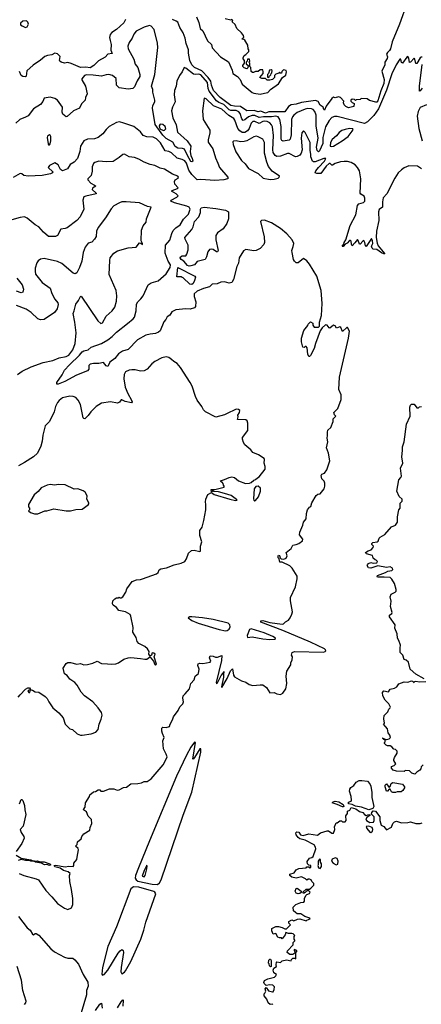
# Model space of a CAD drawing. Extents: x 2220333 to 2384341, y 721037 to 894043.
# Tile 259 of 325: x 2328340 to 2332877, y 805158 to 816284. Entities that reach past the tile are written whole.
import ezdxf

# ---------------------------------------------------------------- set-up
doc = ezdxf.new("R2010")
doc.units = 0

msp = doc.modelspace()

# ---------------------------------------------------------------- linework, layer by layer
at = {"layer": '0CON10XD'}
for points in [[(2332717, 816476), (2332632, 816235), (2332549, 816035), (2332530, 815955), (2332518, 815935), (2332495, 815915), (2332485, 815895), (2332494, 815865), (2332492, 815845), (2332466, 815805), (2332465, 815775), (2332433, 815703), (2332457, 815607), (2332455, 815565), (2332420, 815480), (2332385, 815368), (2332375, 815354), (2332365, 815351), (2332290, 815370), (2332265, 815389), (2332198, 815392), (2332187, 815383), (2332143, 815377), (2332135, 815370), (2332122, 815382), (2332095, 815388), (2332080, 815375), (2332080, 815365), (2332095, 815348), (2332118, 815338), (2332115, 815302), (2332055, 815290), (2332025, 815303), (2332004, 815324)], [(2330588, 815348), (2330565, 815366), (2330481, 815475), (2330469, 815505), (2330461, 815575), (2330385, 815661), (2330365, 815669), (2330325, 815665), (2330305, 815670), (2330215, 815738), (2330196, 815744), (2330175, 815695), (2330145, 815654), (2330115, 815590), (2330107, 815533), (2330089, 815485), (2330086, 815434), (2330095, 815355), (2330065, 815295), (2330055, 815255), (2330070, 815175), (2330108, 815095), (2330124, 815015), (2330232, 814915), (2330274, 814855), (2330266, 814795), (2330274, 814746), (2330289, 814719), (2330296, 814685), (2330285, 814679), (2330275, 814683), (2330235, 814748), (2330201, 814821), (2330179, 814829), (2330125, 814833), (2330095, 814851), (2330070, 814900), (2329995, 814943), (2329955, 814981), (2329871, 815101), (2329840, 815285), (2329844, 815316), (2329867, 815355), (2329868, 815375), (2329843, 815465), (2329842, 815495), (2329827, 815535), (2329866, 815665), (2329899, 815971), (2329898, 816018), (2329858, 816175), (2329825, 816212), (2329805, 816220), (2329745, 816201), (2329657, 816153), (2329628, 816121), (2329610, 816075), (2329576, 816025), (2329561, 815985), (2329564, 815955), (2329630, 815840), (2329643, 815783), (2329673, 815745), (2329698, 815665), (2329697, 815643), (2329666, 815595), (2329636, 815524), (2329618, 815505), (2329565, 815501), (2329464, 815514), (2329433, 815545), (2329428, 815618), (2329387, 815655), (2329345, 815664), (2329315, 815662), (2329265, 815646), (2329168, 815658), (2329095, 815660), (2329073, 815655), (2329043, 815617), (2329042, 815605), (2329084, 815534), (2329102, 815445), (2329083, 815405), (2329080, 815375), (2329036, 815334), (2329015, 815286), (2328947, 815253), (2328875, 815190), (2328865, 815188), (2328827, 815217), (2328821, 815239), (2328824, 815295), (2328766, 815376), (2328735, 815394), (2328685, 815410), (2328615, 815396), (2328600, 815360), (2328575, 815325), (2328494, 815276), (2328435, 815199), (2328405, 815182), (2328342, 815158), (2328295, 815116)], [(2329536, 816285), (2329515, 816250), (2329435, 816173), (2329381, 816139), (2329362, 816118), (2329353, 816085), (2329362, 816048), (2329372, 816005), (2329370, 815940), (2329385, 815902), (2329336, 815894), (2329305, 815862), (2329230, 815820), (2329176, 815765), (2329135, 815740), (2329085, 815747), (2329025, 815744), (2328921, 815791), (2328885, 815799), (2328845, 815794), (2328809, 815805), (2328794, 815815), (2328791, 815825), (2328798, 815868), (2328768, 815898), (2328736, 815906), (2328704, 815886), (2328655, 815881), (2328625, 815869), (2328575, 815826), (2328491, 815769), (2328422, 815705), (2328412, 815648), (2328405, 815640), (2328375, 815642), (2328355, 815654), (2328339, 815699)], [(2328405, 816198), (2328425, 816204), (2328438, 816235), (2328431, 816255), (2328415, 816271), (2328375, 816269), (2328350, 816245), (2328350, 816225), (2328367, 816215), (2328405, 816198)], [(2332004, 815324), (2331998, 815345), (2332000, 815365), (2331964, 815404), (2331942, 815412), (2331905, 815402), (2331885, 815408), (2331865, 815393), (2331803, 815306), (2331785, 815263), (2331775, 815270), (2331768, 815295), (2331735, 815317), (2331710, 815360), (2331681, 815371), (2331523, 815347), (2331465, 815329), (2331405, 815323), (2331375, 815303), (2331335, 815245), (2331155, 815243), (2331115, 815227), (2331065, 815252), (2331035, 815245), (2330987, 815257), (2330905, 815255), (2330835, 815302), (2330765, 815306), (2330726, 815315), (2330606, 815406), (2330531, 815485), (2330508, 815545), (2330499, 815589), (2330470, 815630), (2330398, 815708), (2330314, 815745), (2330285, 815773), (2330262, 815825), (2330245, 815905), (2330247, 815945), (2330221, 816015), (2330209, 816075), (2330185, 816135), (2330150, 816195), (2330128, 816255), (2330109, 816269), (2330066, 816286)], [(2330337, 816315), (2330362, 816252), (2330377, 816185), (2330408, 816158), (2330463, 816045), (2330505, 816005), (2330516, 815965), (2330610, 815865), (2330699, 815809), (2330741, 815715), (2330747, 815675), (2330801, 815641), (2330829, 815609), (2330853, 815555), (2330965, 815462), (2330985, 815453), (2331055, 815442), (2331105, 815456), (2331145, 815460)], [(2331145, 815460), (2331174, 815496), (2331265, 815559), (2331310, 815630), (2331345, 815658), (2331353, 815695), (2331349, 815709), (2331322, 815718), (2331302, 815698), (2331298, 815682), (2331285, 815680), (2331275, 815690), (2331268, 815682), (2331232, 815668), (2331220, 815655), (2331217, 815633), (2331195, 815610), (2331165, 815600), (2331135, 815600), (2331115, 815620), (2331075, 815620), (2331053, 815633), (2331090, 815675), (2331092, 815695), (2331085, 815718), (2331055, 815718), (2331035, 815700), (2331005, 815700), (2330982, 815688), (2330968, 815688), (2330955, 815700), (2330950, 815745), (2330940, 815755), (2330940, 815795), (2330930, 815805), (2330940, 815815), (2330935, 815840), (2330912, 815838), (2330910, 815815), (2330900, 815805), (2330900, 815785), (2330920, 815765), (2330918, 815742), (2330905, 815730), (2330875, 815740), (2330860, 815755), (2330860, 815765), (2330880, 815795), (2330880, 815825), (2330863, 815843), (2330863, 815855), (2330875, 815880), (2330895, 815890), (2330930, 815925), (2330930, 815945), (2330920, 815955), (2330918, 815995), (2330883, 816053), (2330872, 816062), (2330850, 816065), (2330872, 816088), (2330867, 816107), (2330846, 816136), (2330792, 816185), (2330775, 816230), (2330742, 816262), (2330748, 816275), (2330738, 816288), (2330725, 816280), (2330660, 816295)], [(2332885, 815860), (2332875, 815862), (2332865, 815852), (2332825, 815788), (2332815, 815790), (2332805, 815840), (2332795, 815850), (2332755, 815803), (2332745, 815800), (2332735, 815850), (2332725, 815868), (2332715, 815862), (2332665, 815792), (2332655, 815800), (2332645, 815840), (2332635, 815840), (2332592, 815775), (2332545, 815672), (2332482, 815488), (2332429, 815355), (2332392, 815278), (2332340, 815200), (2332270, 815130), (2332235, 815110), (2331925, 815192), (2331895, 815192), (2331865, 815179), (2331835, 815145), (2331794, 815075), (2331765, 814955), (2331764, 814885), (2331728, 814802), (2331715, 814792), (2331702, 814805), (2331694, 814845), (2331710, 814945), (2331689, 815085), (2331689, 815205), (2331675, 815248), (2331655, 815268), (2331636, 815276), (2331595, 815279), (2331565, 815273), (2331475, 815237), (2331435, 815207), (2331420, 815185), (2331411, 815155), (2331406, 814985), (2331397, 814933), (2331385, 814924), (2331315, 814911), (2331300, 814920), (2331294, 814934), (2331292, 815078), (2331279, 815155), (2331258, 815188), (2331235, 815193), (2331185, 815185), (2331095, 815188), (2331045, 815180), (2330995, 815200), (2330965, 815203), (2330924, 815186), (2330885, 815151), (2330865, 815146), (2330850, 815165), (2330830, 815225), (2330815, 815243), (2330785, 815257), (2330725, 815258), (2330705, 815264), (2330645, 815325), (2330588, 815348)], [(2332885, 815511), (2332865, 815482), (2332855, 815478), (2332856, 815535), (2332887, 815777)], [(2331155, 815630), (2331162, 815648), (2331178, 815662), (2331180, 815675), (2331190, 815685), (2331192, 815712), (2331179, 815719), (2331162, 815715), (2331150, 815675), (2331140, 815665), (2331140, 815635), (2331155, 815630)], [(2331715, 814613), (2331784, 814685), (2331798, 814715), (2331775, 814716), (2331677, 814677), (2331658, 814678), (2331646, 814686), (2331629, 814735), (2331630, 814765), (2331622, 814805), (2331623, 814895), (2331565, 815010), (2331545, 815027), (2331528, 815005), (2331519, 814945), (2331531, 814815), (2331519, 814775), (2331505, 814755), (2331475, 814737), (2331455, 814735), (2331385, 814771), (2331365, 814773), (2331285, 814743), (2331245, 814740), (2331225, 814749), (2331205, 814785), (2331199, 814815), (2331208, 814975), (2331195, 815075), (2331186, 815096), (2331165, 815118), (2331134, 815134), (2331109, 815139), (2331085, 815135), (2331045, 815111), (2330997, 815135), (2330975, 815133), (2330956, 815114), (2330932, 815055), (2330913, 815027), (2330885, 815008), (2330855, 815011), (2330825, 815029), (2330804, 815054), (2330770, 815150), (2330758, 815168), (2330702, 815202), (2330625, 815275), (2330531, 815311), (2330445, 815391), (2330424, 815396), (2330404, 815255), (2330411, 815155), (2330486, 815036), (2330488, 815005), (2330468, 814925), (2330470, 814900), (2330521, 814825), (2330550, 814725), (2330577, 814665), (2330597, 814615), (2330690, 814505), (2330696, 814495), (2330689, 814485), (2330647, 814473), (2330545, 814469), (2330385, 814478), (2330345, 814474), (2330284, 814534), (2330252, 814585), (2330225, 814662), (2330205, 814689), (2330175, 814706), (2330119, 814719), (2330055, 814780), (2330026, 814795), (2329985, 814804), (2329932, 814892), (2329885, 814938), (2329847, 814957), (2329775, 814959), (2329735, 814974), (2329705, 815018), (2329628, 815078), (2329515, 815115), (2329468, 815132), (2329435, 815124), (2329351, 815079), (2329316, 815045), (2329279, 814995), (2329226, 814955), (2329185, 814938), (2329105, 814934), (2329066, 814914), (2329028, 814855), (2329020, 814795), (2328992, 814715), (2328955, 814676), (2328911, 814649), (2328881, 814599), (2328822, 814575), (2328801, 814591), (2328773, 814645), (2328735, 814667), (2328678, 814635), (2328662, 814615), (2328714, 814565), (2328712, 814555), (2328688, 814542), (2328595, 814524), (2328435, 814515), (2328387, 814525), (2328365, 814542), (2328345, 814548), (2328265, 814501)], [(2332934, 815324), (2332865, 815294), (2332842, 815248), (2332832, 815195), (2332850, 815055), (2332887, 814917)], [(2329965, 815034), (2329975, 815035), (2329989, 815051), (2329985, 815078), (2329955, 815101), (2329927, 815103), (2329917, 815085), (2329922, 815051), (2329965, 815034)], [(2328675, 814870), (2328685, 814880), (2328691, 814915), (2328690, 814965), (2328685, 814978), (2328675, 814982), (2328655, 814968), (2328650, 814955), (2328661, 814881), (2328665, 814870), (2328675, 814870)], [(2331865, 814850), (2331885, 814855), (2331984, 814915), (2332050, 814965), (2332097, 815025), (2332107, 815045), (2332102, 815052), (2332065, 815055), (2332017, 815045), (2331979, 815031), (2331950, 815010), (2331918, 814972), (2331870, 814930), (2331850, 814895), (2331846, 814856), (2331865, 814850)], [(2331170, 814480), (2331215, 814484), (2331259, 814495), (2331273, 814505), (2331276, 814516), (2331191, 814571), (2331151, 814625), (2331132, 814675), (2331107, 814777), (2331107, 814895), (2331085, 814933), (2331035, 814962), (2331015, 814967), (2330985, 814960), (2330905, 814917), (2330875, 814908), (2330834, 814904), (2330784, 814916), (2330755, 814913), (2330749, 814905), (2330750, 814875), (2330783, 814793), (2330844, 814695), (2330886, 814656), (2330925, 814604), (2331035, 814546), (2331089, 814495), (2331170, 814480)], [(2331683, 812627), (2331665, 812569), (2331625, 812490), (2331615, 812478), (2331608, 812478), (2331594, 812504), (2331587, 812577), (2331575, 812590), (2331565, 812590), (2331555, 812580), (2331540, 812585), (2331522, 812645), (2331523, 812685), (2331549, 812771), (2331595, 812830), (2331600, 812845), (2331625, 812870), (2331650, 812855), (2331653, 812833), (2331665, 812810), (2331715, 812811), (2331728, 812822), (2331728, 812865), (2331748, 812942), (2331756, 813076), (2331745, 813225), (2331695, 813387), (2331615, 813522), (2331585, 813560), (2331545, 813587), (2331485, 813538), (2331465, 813538), (2331444, 813554), (2331432, 813575), (2331418, 813655), (2331416, 813676), (2331429, 813721), (2331438, 813755), (2331417, 813795), (2331356, 813865), (2331285, 813926), (2331185, 813989), (2331105, 814019), (2331073, 814017), (2331062, 814005), (2331102, 813832), (2331104, 813765), (2331098, 813745), (2331055, 813700), (2331012, 813678), (2330985, 813674), (2330895, 813689), (2330868, 813672), (2330821, 813595), (2330810, 813535), (2330792, 813495), (2330755, 813350), (2330735, 813315), (2330706, 813306), (2330655, 813321), (2330612, 813318), (2330570, 813300), (2330515, 813294), (2330483, 813267), (2330416, 813245), (2330345, 813215), (2330312, 813185), (2330311, 813155), (2330330, 813095), (2330326, 813045), (2330313, 813027), (2330265, 813013), (2330215, 813017), (2330105, 813005), (2330057, 812983), (2330035, 812945), (2330004, 812926), (2329991, 812895), (2329968, 812872), (2329925, 812768), (2329908, 812752), (2329875, 812737), (2329815, 812732), (2329765, 812718), (2329670, 812665), (2329565, 812558), (2329500, 812540), (2329455, 812508), (2329413, 812455), (2329357, 812413), (2329335, 812366), (2329315, 812374), (2329285, 812411), (2329235, 812399), (2329175, 812401), (2329135, 812391), (2329122, 812378), (2329119, 812335), (2329105, 812315), (2328982, 812268), (2328848, 812195), (2328774, 812164), (2328760, 812165), (2328758, 812185), (2328819, 812271), (2328847, 812325), (2328901, 812385), (2329017, 812493), (2329047, 812533), (2329065, 812543), (2329115, 812554), (2329147, 812583), (2329265, 812627), (2329335, 812666), (2329386, 812704), (2329435, 812755), (2329557, 812853), (2329623, 812905), (2329635, 812922), (2329655, 812993), (2329661, 813069), (2329675, 813095), (2329710, 813130), (2329735, 813165), (2329792, 813288), (2329825, 813311), (2329905, 813335), (2329935, 813358), (2329996, 813414), (2330039, 813485), (2330043, 813515), (2330018, 813555), (2329983, 813645), (2329987, 813735), (2330036, 813794), (2330058, 813868), (2330075, 813901), (2330105, 813934), (2330151, 813965), (2330189, 814031), (2330245, 814086), (2330265, 814145), (2330254, 814165), (2330228, 814178), (2330087, 814215), (2330048, 814235), (2330052, 814245), (2330115, 814278), (2330130, 814295), (2330108, 814315), (2330053, 814345), (2330062, 814355), (2330122, 814375), (2330130, 814385), (2330092, 814425), (2330087, 814455), (2330097, 814475), (2330130, 814495), (2330133, 814505), (2330127, 814515), (2330065, 814538), (2329974, 814594), (2329925, 814607), (2329865, 814638), (2329815, 814649), (2329745, 814674), (2329685, 814710), (2329635, 814729), (2329575, 814736), (2329525, 814763), (2329505, 814761), (2329464, 814726), (2329395, 814683), (2329315, 814677), (2329234, 814686), (2329188, 814672), (2329175, 814661), (2329157, 814623), (2329157, 814573), (2329146, 814525), (2329108, 814485), (2329108, 814475), (2329145, 814438), (2329186, 814416), (2329198, 814405), (2329161, 814379), (2329158, 814365), (2329202, 814325), (2329202, 814315), (2329085, 814292), (2329065, 814281), (2329052, 814245), (2329065, 814145), (2329024, 814056), (2328985, 814016), (2328875, 813934), (2328855, 813924), (2328805, 813916), (2328765, 813846), (2328746, 813835), (2328665, 813834), (2328608, 813885), (2328554, 813945), (2328514, 813965), (2328425, 814043), (2328393, 814057), (2328345, 814051), (2328225, 814016)], [(2332880, 814600), (2332835, 814628), (2332735, 814632), (2332685, 814612), (2332652, 814588), (2332617, 814553), (2332578, 814495), (2332487, 814315), (2332447, 814273), (2332438, 814225), (2332437, 814165), (2332402, 814138), (2332392, 814115), (2332396, 814014), (2332372, 813895), (2332367, 813825), (2332378, 813758), (2332390, 813730), (2332465, 813640), (2332455, 813638), (2332429, 813649), (2332375, 813688), (2332333, 813693), (2332321, 813701), (2332316, 813724), (2332328, 813755), (2332327, 813785), (2332315, 813810), (2332305, 813802), (2332255, 813722), (2332245, 813730), (2332240, 813765), (2332228, 813788), (2332215, 813783), (2332185, 813748), (2332178, 813748), (2332165, 813790), (2332155, 813802), (2332127, 813763), (2332095, 813730), (2332087, 813747), (2332085, 813780), (2332075, 813790), (2332065, 813790), (2332040, 813760), (2332018, 813748), (2331995, 813722), (2331985, 813720), (2331982, 813725), (2332002, 813748), (2332004, 813765), (2332024, 813796), (2332075, 813960), (2332139, 814081), (2332155, 814186), (2332172, 814205), (2332225, 814220), (2332238, 814235), (2332238, 814268), (2332231, 814291), (2332193, 814313), (2332186, 814325), (2332192, 814485), (2332178, 814575), (2332158, 814615), (2332130, 814645), (2332085, 814672), (2332045, 814681), (2332005, 814683), (2331963, 814677), (2331902, 814658), (2331875, 814639), (2331865, 814641), (2331849, 814659), (2331835, 814660), (2331802, 814628), (2331743, 814547), (2331696, 814546), (2331677, 814555), (2331684, 814575), (2331715, 814613)], [(2328964, 812866), (2328942, 812965), (2328956, 812995), (2328972, 813068), (2329005, 813112), (2329025, 813158), (2329035, 813162), (2329221, 812881), (2329255, 812853), (2329275, 812860), (2329315, 812933), (2329384, 812996), (2329414, 813035), (2329434, 813105), (2329437, 813165), (2329430, 813225), (2329350, 813405), (2329357, 813565), (2329363, 813595), (2329405, 813648), (2329446, 813674), (2329564, 813706), (2329657, 813713), (2329695, 813762), (2329710, 813760), (2329726, 813744), (2329728, 813755), (2329722, 813762), (2329712, 813785), (2329717, 813905), (2329736, 813955), (2329769, 813995), (2329771, 814035), (2329826, 814166), (2329785, 814172), (2329695, 814216), (2329542, 814228), (2329495, 814225), (2329466, 814215), (2329405, 814180), (2329373, 814147), (2329308, 814045), (2329226, 813935), (2329208, 813895), (2329202, 813835), (2329186, 813805), (2329155, 813772), (2329115, 813760), (2329081, 813715), (2329058, 813655), (2329041, 813555), (2329016, 813485), (2328986, 813424), (2328967, 813413), (2328945, 813420), (2328815, 813530), (2328765, 813552), (2328615, 813586), (2328575, 813577), (2328550, 813560), (2328533, 813537), (2328514, 813476), (2328513, 813443), (2328520, 813410), (2328592, 813315), (2328682, 813252), (2328702, 813192), (2328736, 813126), (2328770, 813085), (2328776, 813066), (2328764, 813016), (2328734, 812976), (2328615, 812897), (2328575, 812892), (2328545, 812904), (2328471, 812975), (2328412, 813012), (2328305, 813056)], [(2330255, 813500), (2330235, 813505), (2330195, 813556), (2330165, 813575), (2330152, 813595), (2330157, 813605), (2330175, 813615), (2330215, 813616), (2330228, 813635), (2330243, 813685), (2330242, 813735), (2330208, 813805), (2330204, 813825), (2330284, 813915), (2330298, 813942), (2330315, 814003), (2330365, 814055), (2330383, 814105), (2330381, 814145), (2330391, 814159), (2330425, 814165), (2330555, 814151), (2330665, 814131), (2330700, 814115), (2330700, 814035), (2330679, 813981), (2330638, 813922), (2330575, 813876), (2330556, 813845), (2330556, 813795), (2330581, 813675), (2330575, 813660), (2330565, 813661), (2330525, 813686), (2330505, 813690), (2330485, 813686), (2330465, 813663), (2330452, 813605), (2330434, 813576), (2330345, 813552), (2330314, 813516), (2330275, 813504), (2330255, 813500)], [(2330285, 813293), (2330260, 813295), (2330188, 813368), (2330175, 813370), (2330165, 813380), (2330115, 813380), (2330125, 813483), (2330320, 813385), (2330324, 813375), (2330315, 813338), (2330299, 813305), (2330285, 813293)], [(2328309, 813365), (2328367, 813287), (2328381, 813241), (2328375, 813206), (2328355, 813197), (2328305, 813216)], [(2328314, 812275), (2328366, 812314), (2328469, 812361), (2328605, 812411), (2328715, 812433), (2328785, 812463), (2328865, 812477), (2328895, 812495), (2328939, 812555), (2328965, 812625), (2328978, 812745), (2328964, 812866)], [(2328335, 806638), (2328385, 806615), (2328526, 806576), (2328553, 806563), (2328635, 806446), (2328704, 806374), (2328766, 806296), (2328845, 806243), (2328885, 806230), (2328925, 806248), (2328940, 806285), (2328939, 806355), (2328926, 806455), (2328906, 806545), (2328904, 806615), (2328909, 806635), (2328889, 806655), (2328835, 806671), (2328795, 806695), (2328735, 806713), (2328728, 806725), (2328745, 806730), (2328855, 806713), (2328895, 806721), (2328943, 806717), (2328950, 806725), (2328952, 806755), (2328984, 806795), (2328988, 806822), (2329004, 806904), (2328999, 806919), (2328970, 806945), (2328990, 806965), (2328992, 806995), (2329035, 807030), (2329040, 807055), (2329064, 807086), (2329133, 807125), (2329136, 807155), (2329155, 807200), (2329150, 807245), (2329114, 807285), (2329093, 807333), (2329062, 807355), (2329063, 807367), (2329078, 807385), (2329084, 807436), (2329130, 807505), (2329132, 807525), (2329175, 807560), (2329197, 807563), (2329225, 807580), (2329245, 807580), (2329258, 807568), (2329285, 807568), (2329355, 807592), (2329405, 807592), (2329439, 807579), (2329465, 807582), (2329513, 807607), (2329548, 807612), (2329595, 807650), (2329673, 807653), (2329715, 807660), (2329745, 807677), (2329780, 807675), (2329825, 807706), (2329961, 807865), (2329999, 807935), (2330004, 807955), (2329996, 807985), (2329964, 808045), (2329956, 808134), (2329970, 808175), (2329952, 808218), (2329944, 808245), (2329945, 808278), (2329955, 808289), (2329995, 808287), (2330033, 808297), (2330038, 808325), (2330067, 808373), (2330078, 808405), (2330131, 808479), (2330150, 808520), (2330183, 808555), (2330190, 808575), (2330184, 808616), (2330187, 808645), (2330210, 808665), (2330258, 808725), (2330274, 808785), (2330310, 808825), (2330322, 808865), (2330360, 808895), (2330367, 808945), (2330352, 808985), (2330356, 809005), (2330375, 809014), (2330410, 809010), (2330490, 809025), (2330500, 809035), (2330483, 809075), (2330490, 809095), (2330525, 809094), (2330552, 809082), (2330575, 809080), (2330625, 809100), (2330621, 809045), (2330558, 808795), (2330565, 808780), (2330575, 808792), (2330615, 808872), (2330640, 808900), (2330645, 808920), (2330641, 808881), (2330642, 808855), (2330620, 808745), (2330625, 808740), (2330685, 808840), (2330721, 808925), (2330745, 808950), (2330756, 808876), (2330765, 808860), (2330844, 808814), (2330895, 808800), (2330934, 808774), (2330975, 808760), (2331055, 808770), (2331085, 808768), (2331127, 808737), (2331165, 808678), (2331215, 808682), (2331245, 808667), (2331285, 808658), (2331312, 808675), (2331346, 808725), (2331356, 808785), (2331350, 808865), (2331357, 808923), (2331402, 808995), (2331404, 809016), (2331419, 809051), (2331422, 809085), (2331410, 809105), (2331418, 809135), (2331445, 809144), (2331771, 809139), (2331792, 809145), (2331798, 809152), (2331796, 809165), (2331785, 809175), (2331625, 809252), (2331311, 809381), (2331064, 809475), (2331065, 809490), (2331085, 809495), (2331164, 809474), (2331306, 809454), (2331321, 809459), (2331341, 809479), (2331375, 809499), (2331394, 809525), (2331415, 809568), (2331421, 809595), (2331398, 809718), (2331398, 809755), (2331456, 809875), (2331476, 809966), (2331475, 809998), (2331435, 810058), (2331418, 810088), (2331392, 810112), (2331305, 810153), (2331280, 810155), (2331272, 810192), (2331258, 810205), (2331258, 810225), (2331265, 810232), (2331275, 810228), (2331282, 810202), (2331293, 810193), (2331325, 810190), (2331351, 810199), (2331363, 810225), (2331350, 810265), (2331405, 810308), (2331424, 810346), (2331465, 810354), (2331494, 810366), (2331533, 810397), (2331540, 810415), (2331502, 810462), (2331503, 810495), (2331537, 810573), (2331545, 810608), (2331576, 810645), (2331579, 810705), (2331593, 810745), (2331613, 810775), (2331628, 810785), (2331640, 810825), (2331691, 810909), (2331708, 810922), (2331735, 810928), (2331778, 810985), (2331786, 811014), (2331786, 811046), (2331778, 811068), (2331753, 811095), (2331747, 811133), (2331755, 811148), (2331785, 811162), (2331811, 811199), (2331842, 811298), (2331830, 811385), (2331806, 811446), (2331820, 811515), (2331814, 811555), (2331819, 811585), (2331816, 811624), (2331821, 811645), (2331854, 811675), (2331883, 811745), (2331882, 811775), (2331910, 811805), (2331895, 811820), (2331890, 811845), (2331935, 811890), (2331973, 811993), (2331973, 812045), (2331947, 812105), (2331952, 812245), (2332055, 812685), (2332064, 812765), (2332045, 812808), (2332035, 812808), (2331985, 812762), (2331967, 812805), (2331955, 812812), (2331918, 812798), (2331902, 812825), (2331885, 812832), (2331845, 812800), (2331835, 812802), (2331814, 812834), (2331795, 812837), (2331756, 812804), (2331733, 812767), (2331683, 812627)], [(2328321, 808629), (2328344, 808656), (2328405, 808718), (2328430, 808735), (2328450, 808735), (2328460, 808715), (2328460, 808710), (2328442, 808708), (2328433, 808697), (2328442, 808682), (2328455, 808680), (2328460, 808710), (2328485, 808709), (2328515, 808691), (2328555, 808686), (2328628, 808638), (2328649, 808615), (2328667, 808577), (2328715, 808507), (2328782, 808452), (2328830, 808395), (2328854, 808324), (2328905, 808270), (2328935, 808262), (2328988, 808215), (2329025, 808201), (2329045, 808201), (2329146, 808214), (2329198, 808232), (2329228, 808265), (2329236, 808325), (2329260, 808380), (2329272, 808425), (2329264, 808455), (2329225, 808510), (2329165, 808578), (2329072, 808645), (2329034, 808684), (2328988, 808765), (2328963, 808793), (2328905, 808832), (2328875, 808872), (2328845, 808892), (2328832, 808955), (2328865, 809010), (2328885, 809022), (2328915, 809022), (2328985, 809003), (2329025, 809010), (2329066, 808996), (2329105, 808997), (2329165, 809012), (2329215, 809034), (2329265, 809011), (2329333, 809007), (2329375, 809001), (2329425, 809004), (2329455, 809017), (2329515, 809059), (2329565, 809074), (2329595, 809076), (2329705, 809067), (2329755, 809057), (2329775, 809058), (2329805, 809080), (2329815, 809080), (2329850, 809035), (2329865, 809000), (2329875, 808990), (2329887, 809003), (2329860, 809085), (2329870, 809115), (2329855, 809128), (2329835, 809130), (2329827, 809103), (2329812, 809092), (2329800, 809115), (2329803, 809145), (2329784, 809175), (2329755, 809201), (2329685, 809236), (2329665, 809258), (2329654, 809305), (2329619, 809365), (2329620, 809415), (2329596, 809545), (2329586, 809565), (2329535, 809594), (2329460, 809610), (2329432, 809642), (2329397, 809667), (2329388, 809685), (2329393, 809717), (2329415, 809740), (2329435, 809750), (2329455, 809750), (2329465, 809760), (2329475, 809750), (2329485, 809750), (2329506, 809764), (2329540, 809815), (2329550, 809855), (2329612, 809935), (2329660, 809955), (2329705, 809959), (2329727, 809967), (2329886, 810024), (2329904, 810036), (2329915, 810067), (2329935, 810081), (2330000, 810090), (2330085, 810126), (2330165, 810142), (2330205, 810162), (2330226, 810194), (2330246, 810255), (2330279, 810285), (2330309, 810289), (2330375, 810274), (2330383, 810277), (2330383, 810335), (2330397, 810385), (2330376, 810456), (2330376, 810514), (2330400, 810550), (2330420, 810625), (2330442, 810745), (2330444, 810805), (2330437, 810835), (2330443, 810865), (2330465, 810918), (2330505, 810940), (2330535, 810918), (2330712, 810865), (2330778, 810852), (2330796, 810854), (2330788, 810862), (2330727, 810907), (2330655, 810932), (2330585, 810949), (2330534, 810954), (2330525, 810960), (2330505, 810950), (2330502, 810975), (2330545, 810977), (2330648, 811002), (2330650, 811015), (2330643, 811023), (2330640, 811045), (2330628, 811058), (2330615, 811060), (2330610, 811075), (2330655, 811088), (2330705, 811113), (2330735, 811117), (2330765, 811110), (2330812, 811072), (2330890, 811045), (2330935, 811047), (2330956, 811054), (2330985, 811082), (2331005, 811088), (2331025, 811108), (2331045, 811118), (2331112, 811205), (2331112, 811235), (2331102, 811275), (2331107, 811315), (2331100, 811325), (2331038, 811368), (2330975, 811392), (2330952, 811422), (2330885, 811482), (2330870, 811505), (2330857, 811545), (2330857, 811563), (2330917, 811643), (2330917, 811727), (2330911, 811751), (2330895, 811761), (2330800, 811765), (2330807, 811795), (2330803, 811815), (2330822, 811845), (2330825, 811868), (2330810, 811880), (2330785, 811884), (2330675, 811832), (2330655, 811818), (2330555, 811792), (2330440, 811855), (2330418, 811875), (2330398, 811915), (2330344, 811984), (2330324, 812025), (2330287, 812145), (2330266, 812186), (2330158, 812355), (2330119, 812399), (2330082, 812422), (2330056, 812446), (2330025, 812467), (2329995, 812473), (2329945, 812463), (2329868, 812422), (2329834, 812396), (2329779, 812335), (2329745, 812316), (2329705, 812312), (2329645, 812328), (2329605, 812328), (2329575, 812324), (2329535, 812304), (2329519, 812275), (2329517, 812225), (2329533, 812133), (2329561, 812059), (2329602, 811985), (2329609, 811965), (2329604, 811956), (2329530, 811970), (2329495, 811989), (2329485, 811988), (2329467, 811963), (2329445, 811952), (2329365, 811966), (2329265, 811951), (2329204, 811915), (2329145, 811853), (2329115, 811810), (2329075, 811776), (2329065, 811777), (2329056, 811786), (2329026, 811936), (2329001, 811985), (2328975, 812014), (2328945, 812026), (2328905, 812029), (2328825, 812010), (2328785, 811982), (2328765, 811960), (2328743, 811915), (2328729, 811855), (2328675, 811745), (2328628, 811695), (2328601, 811589), (2328592, 811522), (2328579, 811465), (2328542, 811388), (2328495, 811344), (2328395, 811281), (2328325, 811244)], [(2332910, 808835), (2332815, 808889), (2332752, 808945), (2332732, 809025), (2332705, 809048), (2332684, 809054), (2332670, 809105), (2332640, 809135), (2332637, 809185), (2332642, 809215), (2332625, 809270), (2332607, 809295), (2332603, 809345), (2332577, 809407), (2332580, 809445), (2332518, 809535), (2332518, 809555), (2332545, 809573), (2332549, 809585), (2332528, 809655), (2332537, 809715), (2332527, 809763), (2332537, 809793), (2332580, 809815), (2332592, 809828), (2332592, 809845), (2332573, 809915), (2332545, 809962), (2332525, 809980), (2332456, 809986), (2332384, 809984), (2332378, 809995), (2332382, 810005), (2332474, 810036), (2332498, 810052), (2332545, 810060), (2332557, 810073), (2332552, 810085), (2332525, 810101), (2332485, 810096), (2332385, 810114), (2332305, 810088), (2332282, 810092), (2332267, 810115), (2332268, 810125), (2332280, 810140), (2332305, 810149), (2332335, 810144), (2332375, 810148), (2332382, 810162), (2332368, 810178), (2332355, 810180), (2332335, 810200), (2332325, 810228), (2332259, 810249), (2332250, 810255), (2332248, 810265), (2332275, 810284), (2332312, 810295), (2332335, 810320), (2332337, 810337), (2332320, 810355), (2332320, 810365), (2332330, 810375), (2332377, 810383), (2332388, 810392), (2332400, 810425), (2332412, 810438), (2332465, 810468), (2332540, 810555), (2332585, 810572), (2332608, 810605), (2332608, 810665), (2332622, 810745), (2332640, 810765), (2332638, 810822), (2332660, 810845), (2332660, 810865), (2332628, 810898), (2332600, 810955), (2332622, 811085), (2332645, 811110), (2332652, 811128), (2332642, 811215), (2332669, 811275), (2332656, 811346), (2332666, 811415), (2332663, 811457), (2332682, 811515), (2332708, 811715), (2332752, 811805), (2332747, 811905), (2332755, 811930), (2332765, 811940), (2332795, 811938), (2332825, 811900), (2332845, 811900), (2332855, 811910), (2332878, 811912)], [(2328545, 810702), (2328625, 810733), (2328646, 810734), (2328725, 810756), (2328865, 810734), (2328915, 810734), (2328975, 810748), (2329046, 810754), (2329115, 810802), (2329122, 810815), (2329122, 810825), (2329097, 810865), (2329102, 810905), (2329078, 810945), (2329055, 810962), (2328995, 810982), (2328955, 810978), (2328855, 811027), (2328775, 811031), (2328735, 811024), (2328685, 811032), (2328650, 811025), (2328584, 810996), (2328548, 810952), (2328504, 810916), (2328438, 810805), (2328438, 810778), (2328450, 810765), (2328450, 810745), (2328440, 810735), (2328460, 810715), (2328505, 810702), (2328545, 810702)], [(2330995, 810848), (2331005, 810851), (2331038, 810892), (2331062, 810955), (2331061, 810991), (2331035, 811014), (2331009, 811011), (2330989, 810985), (2330981, 810871), (2330986, 810855), (2330995, 810848)], [(2330665, 809379), (2330685, 809381), (2330705, 809398), (2330718, 809425), (2330715, 809447), (2330695, 809466), (2330525, 809505), (2330405, 809524), (2330285, 809536), (2330260, 809535), (2330242, 809525), (2330284, 809495), (2330355, 809467), (2330594, 809395), (2330665, 809379)], [(2331165, 809281), (2331225, 809284), (2331230, 809295), (2331200, 809315), (2331102, 809355), (2330955, 809401), (2330935, 809395), (2330908, 809325), (2330915, 809305), (2330965, 809309), (2331085, 809288), (2331165, 809281)], [(2332900, 807865), (2332875, 807840), (2332872, 807818), (2332862, 807805), (2332827, 807783), (2332805, 807760), (2332769, 807769), (2332745, 807797), (2332695, 807800), (2332685, 807790), (2332597, 807793), (2332560, 807805), (2332540, 807825), (2332540, 807845), (2332570, 807855), (2332590, 807875), (2332568, 807915), (2332568, 807925), (2332573, 807947), (2332603, 807995), (2332605, 808020), (2332587, 808037), (2332565, 808040), (2332545, 808068), (2332525, 808078), (2332495, 808078), (2332480, 808085), (2332460, 808105), (2332460, 808115), (2332470, 808125), (2332470, 808150), (2332455, 808150), (2332440, 808165), (2332445, 808170), (2332450, 808160), (2332465, 808160), (2332470, 808150), (2332485, 808150), (2332515, 808160), (2332528, 808175), (2332521, 808201), (2332502, 808225), (2332495, 808270), (2332450, 808325), (2332460, 808335), (2332453, 808385), (2332458, 808422), (2332498, 808462), (2332510, 808495), (2332525, 808510), (2332530, 808515), (2332511, 808555), (2332470, 808595), (2332444, 808644), (2332438, 808682), (2332455, 808700), (2332505, 808690), (2332525, 808718), (2332575, 808730), (2332600, 808745), (2332625, 808778), (2332685, 808802), (2332725, 808800), (2332765, 808812), (2332778, 808808), (2332795, 808790), (2332800, 808805), (2332815, 808810), (2332855, 808804), (2332930, 808805)], [(2329895, 806514), (2329920, 806530), (2329939, 806565), (2330187, 807295), (2330283, 807555), (2330386, 808006), (2330386, 808046), (2330375, 808047), (2330315, 807947), (2330305, 807932), (2330295, 807930), (2330326, 808116), (2330315, 808120), (2330275, 808063), (2330225, 807975), (2330113, 807737), (2329807, 807005), (2329680, 806700), (2329648, 806612), (2329644, 806585), (2329654, 806564), (2329675, 806550), (2329835, 806515), (2329895, 806514)], [(2332285, 807354), (2332200, 807385), (2332135, 807398), (2332095, 807418), (2332053, 807425), (2332056, 807444), (2332085, 807453), (2332089, 807465), (2332086, 807505), (2332066, 807565), (2332070, 807590), (2332082, 807608), (2332115, 807629), (2332143, 807667), (2332174, 807686), (2332205, 807689), (2332269, 807679), (2332295, 807648), (2332305, 807625), (2332320, 807550), (2332319, 807495), (2332341, 807395), (2332329, 807371), (2332285, 807354)], [(2332555, 807550), (2332541, 807561), (2332525, 807590), (2332515, 807590), (2332495, 807568), (2332485, 807568), (2332468, 807615), (2332470, 807635), (2332485, 807648), (2332515, 807608), (2332525, 807618), (2332538, 807652), (2332555, 807664), (2332665, 807647), (2332688, 807615), (2332687, 807603), (2332668, 807575), (2332649, 807561), (2332605, 807560), (2332585, 807553), (2332555, 807550)], [(2328336, 807425), (2328357, 807473), (2328365, 807473), (2328375, 807462), (2328392, 807405), (2328397, 807355), (2328410, 807305), (2328377, 807173), (2328345, 807135), (2328355, 807101), (2328388, 807055), (2328389, 807035), (2328364, 806975), (2328298, 806885)], [(2331995, 807388), (2331985, 807388), (2331928, 807418), (2331870, 807435), (2331883, 807447), (2331905, 807452), (2331945, 807448), (2331996, 807416), (2332002, 807395), (2331995, 807388)], [(2331110, 805285), (2331122, 805305), (2331112, 805335), (2331125, 805350), (2331152, 805312), (2331195, 805298), (2331205, 805300), (2331216, 805324), (2331220, 805355), (2331200, 805375), (2331165, 805378), (2331125, 805370), (2331100, 805395), (2331098, 805405), (2331105, 805428), (2331145, 805448), (2331220, 805465), (2331235, 805480), (2331240, 805495), (2331212, 805515), (2331203, 805545), (2331212, 805565), (2331242, 805585), (2331237, 805605), (2331240, 805635), (2331245, 805640), (2331285, 805630), (2331305, 805648), (2331355, 805660), (2331405, 805650), (2331410, 805665), (2331425, 805680), (2331445, 805680), (2331458, 805672), (2331460, 805745), (2331470, 805755), (2331470, 805765), (2331442, 805778), (2331440, 805765), (2331450, 805755), (2331450, 805735), (2331425, 805720), (2331393, 805723), (2331362, 805745), (2331366, 805764), (2331428, 805832), (2331430, 805855), (2331450, 805875), (2331450, 805885), (2331440, 805895), (2331440, 805925), (2331447, 805937), (2331430, 805955), (2331415, 805960), (2331378, 805958), (2331345, 805970), (2331338, 805942), (2331305, 805900), (2331298, 805908), (2331275, 805908), (2331257, 805917), (2331235, 805960), (2331205, 805950), (2331188, 805988), (2331190, 806015), (2331235, 806038), (2331265, 806038), (2331306, 806026), (2331335, 806010), (2331355, 806010), (2331400, 806055), (2331382, 806075), (2331382, 806095), (2331415, 806112), (2331435, 806102), (2331478, 806122), (2331504, 806126), (2331575, 806100), (2331585, 806108), (2331620, 806125), (2331606, 806136), (2331560, 806150), (2331515, 806180), (2331475, 806180), (2331454, 806194), (2331432, 806215), (2331430, 806255), (2331460, 806285), (2331515, 806307), (2331548, 806312), (2331558, 806325), (2331558, 806355), (2331573, 806387), (2331582, 806398), (2331615, 806410), (2331620, 806425), (2331605, 806440), (2331585, 806440), (2331565, 806420), (2331545, 806412), (2331540, 806425), (2331575, 806460), (2331615, 806460), (2331630, 806470), (2331662, 806505), (2331662, 806525), (2331640, 806545), (2331633, 806563), (2331615, 806573), (2331598, 806572), (2331585, 806560), (2331567, 806577), (2331525, 806598), (2331465, 806583), (2331414, 806594), (2331390, 806615), (2331392, 806628), (2331440, 806645), (2331464, 806676), (2331495, 806693), (2331575, 806700), (2331585, 806710), (2331605, 806710), (2331615, 806702), (2331630, 806705), (2331630, 806725), (2331605, 806730), (2331590, 806745), (2331588, 806772), (2331615, 806810), (2331642, 806818), (2331655, 806830), (2331686, 806914), (2331683, 806933), (2331665, 806962), (2331565, 807013), (2331505, 807030), (2331485, 807043), (2331464, 807074), (2331460, 807095), (2331472, 807108), (2331494, 807104), (2331514, 807074), (2331544, 807064), (2331605, 807086), (2331705, 807068), (2331740, 807095), (2331815, 807118), (2331827, 807117), (2331865, 807094), (2331886, 807094), (2331900, 807135), (2331898, 807165), (2331915, 807210), (2331925, 807210), (2331955, 807230), (2331975, 807230), (2331985, 807220), (2332018, 807222), (2332028, 807235), (2332023, 807287), (2332042, 807315), (2332045, 807340), (2332069, 807351), (2332085, 807382), (2332138, 807368), (2332177, 807337), (2332215, 807326), (2332235, 807302), (2332253, 807293), (2332285, 807302), (2332295, 807300), (2332295, 807290), (2332261, 807269), (2332252, 807255), (2332258, 807235), (2332295, 807212), (2332338, 807215), (2332346, 807235), (2332344, 807275), (2332316, 807306), (2332318, 807325), (2332334, 807346), (2332361, 807341), (2332409, 807275), (2332408, 807235), (2332422, 807182), (2332455, 807167), (2332485, 807130), (2332539, 807161), (2332555, 807200), (2332575, 807220), (2332595, 807228), (2332655, 807210), (2332725, 807212), (2332755, 807221), (2332815, 807200), (2332865, 807203), (2332885, 807210)], [(2332305, 807100), (2332324, 807116), (2332328, 807135), (2332323, 807155), (2332285, 807173), (2332254, 807166), (2332261, 807145), (2332295, 807103), (2332305, 807100)], [(2328298, 806845), (2328358, 806808), (2328465, 806791), (2328496, 806776), (2328538, 806778), (2328569, 806769), (2328615, 806768), (2328679, 806745), (2328690, 806735), (2328675, 806728), (2328648, 806738), (2328618, 806735), (2328585, 806752), (2328518, 806765), (2328504, 806774), (2328465, 806775), (2328445, 806782), (2328407, 806783), (2328355, 806793), (2328324, 806785)], [(2331735, 806692), (2331748, 806715), (2331748, 806745), (2331740, 806765), (2331740, 806795), (2331725, 806800), (2331710, 806775), (2331712, 806735), (2331708, 806725), (2331715, 806700), (2331735, 806692)], [(2331915, 806736), (2331935, 806742), (2331939, 806775), (2331925, 806806), (2331905, 806813), (2331870, 806800), (2331863, 806775), (2331882, 806752), (2331915, 806736)], [(2329745, 806600), (2329757, 806613), (2329772, 806675), (2329780, 806715), (2329775, 806730), (2329745, 806670), (2329723, 806605), (2329745, 806600)], [(2329277, 805487), (2329295, 805494), (2329335, 805546), (2329452, 805735), (2329475, 805764), (2329495, 805778), (2329508, 805768), (2329511, 805745), (2329485, 805575), (2329484, 805524), (2329495, 805502), (2329525, 805522), (2329535, 805536), (2329595, 805643), (2329707, 805895), (2329744, 805996), (2329765, 806085), (2329876, 806405), (2329868, 806425), (2329854, 806434), (2329685, 806482), (2329625, 806486), (2329595, 806465), (2329434, 806035), (2329335, 805812), (2329275, 805575), (2329269, 805499), (2329277, 805487)], [(2331485, 806408), (2331464, 806414), (2331453, 806435), (2331462, 806468), (2331475, 806470), (2331520, 806435), (2331518, 806422), (2331505, 806412), (2331485, 806408)], [(2328325, 806150), (2328424, 806024), (2328457, 805995), (2328485, 805951), (2328496, 805944), (2328515, 805960), (2328525, 805960), (2328555, 805939), (2328693, 805785), (2328731, 805751), (2328845, 805690), (2328885, 805680), (2328939, 805679), (2328962, 805662), (2329005, 805612), (2329058, 805495), (2329108, 805408), (2329115, 805365), (2329096, 805315), (2329096, 805264), (2328956, 804794)], [(2331175, 805582), (2331163, 805593), (2331160, 805615), (2331152, 805625), (2331153, 805657), (2331165, 805670), (2331175, 805670), (2331180, 805655), (2331180, 805585), (2331175, 805582)], [(2328395, 805155), (2328408, 805175), (2328411, 805195), (2328374, 805315), (2328360, 805430), (2328312, 805585)], [(2329445, 805117), (2329485, 805186), (2329505, 805208), (2329510, 805205), (2329506, 805136)], [(2331200, 805155), (2331195, 805160), (2331168, 805158), (2331148, 805175), (2331132, 805215), (2331103, 805253), (2331102, 805275), (2331110, 805285)], [(2329195, 805090), (2329245, 805159), (2329265, 805170), (2329272, 805115)]]:
    msp.add_lwpolyline(points, dxfattribs=at)

doc.saveas('drawing.dxf')
